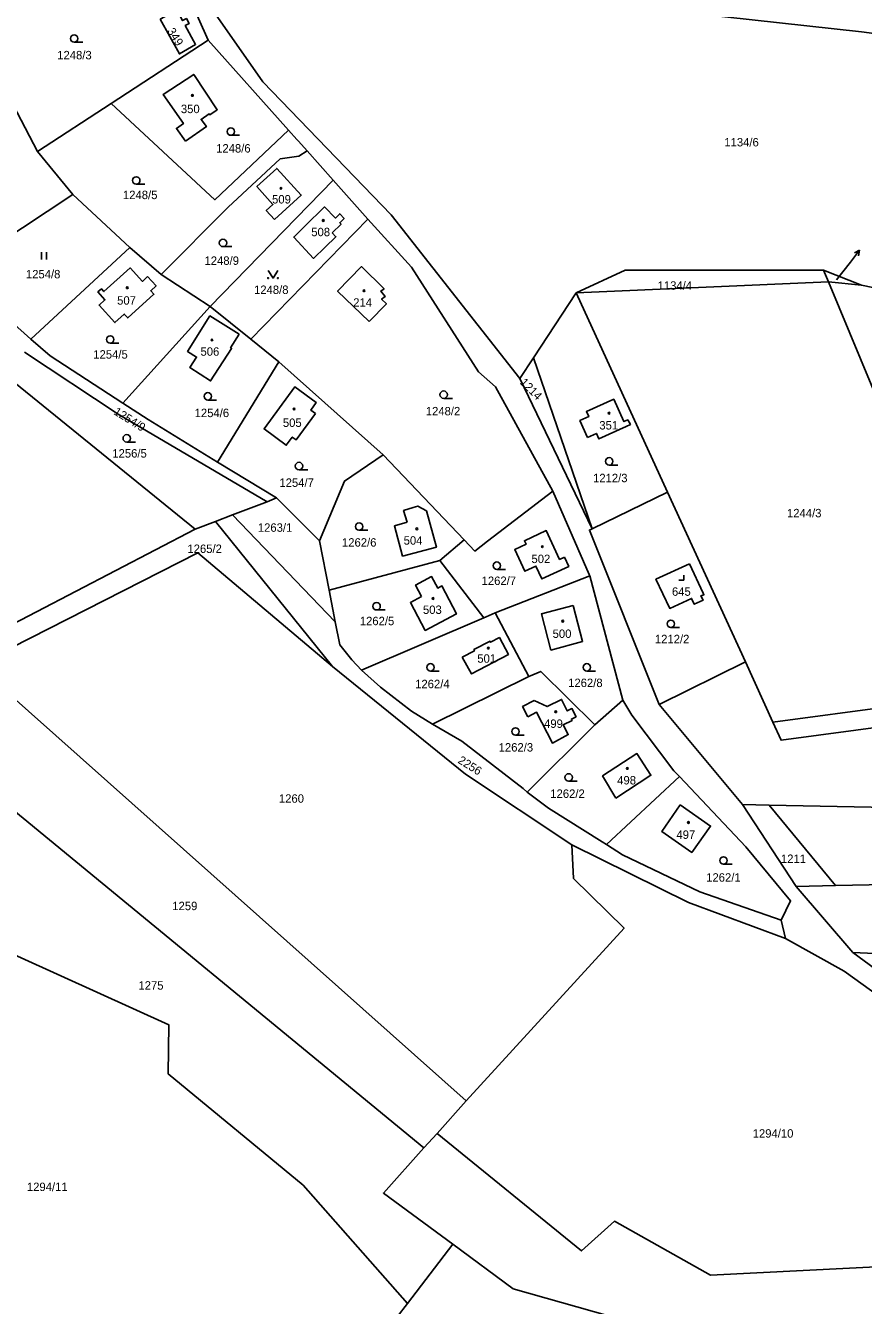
# Model space of a CAD drawing. Extents: x -725728 to -720881, y -1068679 to -1063504.
# Drawn here: x -723657.4 to -723488.4, y -1065172 to -1064913.6 of the extents above; entities that cross this region are included whole.
import ezdxf

# ---------------------------------------------------------------- set-up
doc = ezdxf.new("R2010")
doc.units = 0
for name, color, linetype in [('Hranice parcel', 7, 'Continuous'), ('Parcelní čísla', 7, 'Continuous'), ('Pop  PČ popisy', 7, 'Continuous'), ('Značky budov', 7, 'Continuous'), ('Značky kultur', 7, 'Continuous')]:
    doc.layers.add(name, color=color, linetype=linetype)

# ---------------------------------------------------------------- blocks, each defined once
blk = doc.blocks.new('4.02_3')
at = {"layer": 'Značky budov'}
blk.add_circle((-0.001, 0), 0.0175, dxfattribs=at)
blk = doc.blocks.new('4.02_4')
at = {"layer": 'Značky budov'}
blk.add_circle((-0.001, 0), 0.0175, dxfattribs=at)
blk = doc.blocks.new('1029_171')
at = {"layer": 'Pop  PČ popisy'}
for p, q in [((0, 0), (0.185, 0.237)), ((0.185, 0.237), (0.084, 0.188)), ((0.185, 0.237), (0.163, 0.127))]:
    blk.add_line(p, q, dxfattribs=at)
blk = doc.blocks.new('3.04_3')
at = {"layer": 'Značky kultur'}
blk.add_line((0.001, 0), (0.176, 0), dxfattribs=at)
blk.add_circle((0.001, 0.075), 0.075, dxfattribs=at)
blk = doc.blocks.new('3.04_2')
at = {"layer": 'Značky kultur'}
blk.add_line((0.001, 0), (0.176, 0), dxfattribs=at)
blk.add_circle((0.001, 0.075), 0.075, dxfattribs=at)
blk = doc.blocks.new('3.14_1')
at = {"layer": 'Značky kultur'}
blk.add_lwpolyline([(-0.1, 0.15), (0, 0), (0.1, 0.15)], dxfattribs=at)
for centre in [(-0.1, 0), (0.1, 0)]:
    blk.add_circle(centre, 0.01, dxfattribs=at)
blk = doc.blocks.new('3.06_1')
at = {"layer": 'Značky kultur'}
for p, q in [((-0.051, 0), (-0.051, 0.15)), ((0.049, 0), (0.049, 0.15))]:
    blk.add_line(p, q, dxfattribs=at)
blk = doc.blocks.new('3.19_1')
at = {"layer": 'Značky kultur'}
for p, q in [((-0.1, 0), (0, 0)), ((0, 0), (0, 0.1))]:
    blk.add_line(p, q, dxfattribs=at)

msp = doc.modelspace()

# ---------------------------------------------------------------- linework, layer by layer
at = {"layer": 'Hranice parcel'}
for p, q in [((-723620.62, -1064916.56), (-723629.91, -1064895.48)), ((-723666.42, -1064917.22), (-723655.01, -1064939.01)), ((-723640.18, -1064929.33), (-723620.62, -1064916.56)), ((-723604.38, -1064934.71), (-723620.62, -1064916.56)), ((-723655.01, -1064939.01), (-723640.18, -1064929.33)), ((-723595.36, -1064944.82), (-723600.63, -1064938.91)), ((-723655.01, -1064939.01), (-723647.92, -1064947.73)), ((-723595.36, -1064944.82), (-723620.2, -1064970.32)), ((-723588.37, -1064952.66), (-723595.36, -1064944.82)), ((-723669.7, -1064962.12), (-723647.92, -1064947.73)), ((-723647.92, -1064947.73), (-723636.38, -1064958.39)), ((-723588.37, -1064952.66), (-723612.01, -1064976.89)), ((-723636.38, -1064958.39), (-723656.34, -1064976.92)), ((-723636.38, -1064958.39), (-723630.04, -1064963.84)), ((-723630.04, -1064963.84), (-723620.2, -1064970.32)), ((-723488.78, -1064966.01), (-723496.43, -1064962.98)), ((-723495.46, -1064965.32), (-723496.43, -1064962.98)), ((-723546.33, -1064967.57), (-723495.46, -1064965.32)), ((-723495.46, -1064965.32), (-723477.47, -1065008.75)), ((-723488.78, -1064966.01), (-723495.46, -1064965.32)), ((-723546.33, -1064967.57), (-723554.94, -1064980.68)), ((-723527.91, -1065007.78), (-723546.33, -1064967.57)), ((-723637.83, -1064989.86), (-723620.2, -1064970.32)), ((-723620.2, -1064970.32), (-723612.01, -1064976.89)), ((-723612.01, -1064976.89), (-723606.32, -1064981.46)), ((-723618.73, -1065001.72), (-723606.32, -1064981.46)), ((-723606.32, -1064981.46), (-723585.29, -1065000.27)), ((-723554.94, -1064980.68), (-723557.7, -1064984.87)), ((-723554.94, -1064980.68), (-723543.14, -1065015.19)), ((-723557.7, -1064984.87), (-723543.14, -1065015.19)), ((-723585.29, -1065000.27), (-723568.94, -1065017.46)), ((-723618.73, -1065001.72), (-723606.82, -1065008.98)), ((-723527.91, -1065007.78), (-723543.14, -1065015.19)), ((-723512.22, -1065042.04), (-723527.91, -1065007.78)), ((-723615.69, -1065012.39), (-723608.7, -1065009.76)), ((-723606.82, -1065008.98), (-723608.7, -1065009.76)), ((-723606.82, -1065008.98), (-723598.14, -1065017.63)), ((-723623.24, -1065015.3), (-723619.11, -1065013.71)), ((-723619.11, -1065013.71), (-723615.69, -1065012.39)), ((-723595.51, -1065043.01), (-723619.11, -1065013.71)), ((-723615.69, -1065012.39), (-723594.95, -1065034)), ((-723665.93, -1065037.56), (-723623.24, -1065015.3)), ((-723598.14, -1065017.63), (-723596.2, -1065027.59)), ((-723573.84, -1065021.58), (-723568.94, -1065017.46)), ((-723573.84, -1065021.58), (-723596.2, -1065027.59)), ((-723564.99, -1065033.18), (-723573.84, -1065021.58)), ((-723562.66, -1065032.18), (-723543.59, -1065024.72)), ((-723536.95, -1065049.8), (-723543.59, -1065024.72)), ((-723596.2, -1065027.59), (-723594.95, -1065034)), ((-723564.99, -1065033.18), (-723589.64, -1065043.72)), ((-723555.89, -1065045.03), (-723562.66, -1065032.18)), ((-723529.63, -1065050.66), (-723512.22, -1065042.04)), ((-723506.67, -1065054.26), (-723512.22, -1065042.04)), ((-723555.89, -1065045.03), (-723575.34, -1065054.62)), ((-723536.95, -1065049.8), (-723542.59, -1065054.78)), ((-723467.03, -1065048.96), (-723506.67, -1065054.26)), ((-723686.03, -1065050.49), (-723577.05, -1065140.18)), ((-723512.79, -1065070.89), (-723529.63, -1065050.66)), ((-723542.59, -1065054.78), (-723556.24, -1065068.4)), ((-723525.52, -1065065.21), (-723540.25, -1065078.93)), ((-723501.99, -1065087.44), (-723512.79, -1065070.89)), ((-723507.44, -1065070.99), (-723512.79, -1065070.89)), ((-723507.44, -1065070.99), (-723494.05, -1065087.23)), ((-723494.05, -1065087.23), (-723501.99, -1065087.44)), ((-723490.55, -1065100.72), (-723501.99, -1065087.44)), ((-723504.14, -1065097.89), (-723505, -1065094.2)), ((-723484.6, -1065100.99), (-723490.55, -1065100.72)), ((-723574.42, -1065137.25), (-723568.53, -1065130.69)), ((-723577.05, -1065140.18), (-723574.42, -1065137.25)), ((-723571.26, -1065159.65), (-723580.41, -1065171.57)), ((-723580.41, -1065171.57), (-723584.56, -1065176.99))]:
    msp.add_line(p, q, dxfattribs=at)
for points in [[(-723630.25, -1064912.32), (-723626.92, -1064910.47), (-723625.75, -1064912.61), (-723624.99, -1064912.19), (-723624.44, -1064913.19), (-723625.2, -1064913.61), (-723623.12, -1064917.41), (-723626.4, -1064919.33), (-723630.25, -1064912.32)], [(-723557.7, -1064984.87), (-723583.64, -1064951.82), (-723609.57, -1064924.97), (-723619.14, -1064911.28)], [(-723423.33, -1064927.45), (-723457.85, -1064918.96), (-723488.8, -1064914.85), (-723527.4, -1064910.65)], [(-723625.18, -1064936.94), (-723626.99, -1064934.37), (-723625.59, -1064933.39), (-723629.66, -1064927.52), (-723623.5, -1064923.45), (-723618.77, -1064930.6), (-723620.24, -1064931.63), (-723620.41, -1064931.4), (-723622.02, -1064932.55), (-723620.96, -1064934.01), (-723625.18, -1064936.94)], [(-723604.38, -1064934.71), (-723619.24, -1064948.76), (-723640.18, -1064929.33)], [(-723600.63, -1064938.91), (-723602.38, -1064936.95), (-723602.68, -1064936.61), (-723604.38, -1064934.71)], [(-723630.04, -1064963.84), (-723616.54, -1064950.29), (-723606.09, -1064940.53), (-723602.31, -1064939.96), (-723600.63, -1064938.91)], [(-723607.2, -1064952.78), (-723608.86, -1064950.96), (-723607.54, -1064949.75), (-723610.75, -1064946.09), (-723606.75, -1064942.43), (-723601.8, -1064947.83), (-723607.2, -1064952.78)], [(-723595.57, -1064955.44), (-723594.82, -1064956.23), (-723596.99, -1064958.31), (-723599.36, -1064960.62), (-723603.34, -1064956.29), (-723601.09, -1064954.1), (-723597.11, -1064950.22), (-723594.92, -1064952.46), (-723594.06, -1064951.61), (-723593.18, -1064952.57), (-723594.06, -1064953.4), (-723593.77, -1064953.71), (-723595.57, -1064955.44)], [(-723551.09, -1065007.61), (-723562.61, -1064986.55), (-723566.04, -1064983.48), (-723579.59, -1064962.41), (-723588.37, -1064952.66)], [(-723669.7, -1064962.12), (-723664.37, -1064969.8), (-723656.34, -1064976.92)], [(-723623.24, -1065015.3), (-723662.08, -1064983.73), (-723679.8, -1064964.63)], [(-723632.81, -1064964.29), (-723631.1, -1064966.18), (-723632.16, -1064967.13), (-723631.52, -1064967.84), (-723636.82, -1064972.63), (-723637.51, -1064971.86), (-723639.39, -1064973.56), (-723642.59, -1064970.05), (-723641.41, -1064968.98), (-723642.84, -1064967.39), (-723642.12, -1064966.74), (-723641.61, -1064967.31), (-723636.31, -1064962.53), (-723633.87, -1064965.24), (-723632.81, -1064964.29)], [(-723588.14, -1064973.37), (-723584.64, -1064969.8), (-723585.62, -1064968.84), (-723584.9, -1064968.31), (-723585.74, -1064967.21), (-723585.09, -1064966.72), (-723589.64, -1064962.25), (-723594.47, -1064967.25), (-723588.14, -1064973.37)], [(-723496.43, -1064962.98), (-723536.5, -1064963), (-723546.33, -1064967.57)], [(-723423.43, -1064973.34), (-723454.83, -1064973.02), (-723488.78, -1064966.01)], [(-723614.33, -1064975.92), (-723616.08, -1064978.64), (-723615.87, -1064978.78), (-723620.09, -1064985.35), (-723624.29, -1064982.65), (-723622.94, -1064980.54), (-723624.73, -1064979.39), (-723620.24, -1064972.22), (-723614.33, -1064975.92)], [(-723656.34, -1064976.92), (-723652.48, -1064980.28), (-723637.83, -1064989.86)], [(-723608.7, -1065009.76), (-723638.78, -1064992.04), (-723657.65, -1064979.54)], [(-723598.91, -1064991.94), (-723602.87, -1064997.24), (-723603.63, -1064996.68), (-723604.83, -1064998.32), (-723609.31, -1064995.05), (-723603.12, -1064986.56), (-723598.8, -1064989.72), (-723599.89, -1064991.22), (-723598.91, -1064991.94)], [(-723637.83, -1064989.86), (-723632.72, -1064993.15), (-723618.73, -1065001.72)], [(-723544.07, -1064996.76), (-723545.58, -1064993.35), (-723543.82, -1064992.54), (-723544.27, -1064991.55), (-723538.78, -1064989.04), (-723536.71, -1064993.57), (-723535.94, -1064993.22), (-723535.41, -1064994.13), (-723536.27, -1064994.52), (-723541.76, -1064997.04), (-723542.26, -1064995.94), (-723544.07, -1064996.76)], [(-723598.14, -1065017.63), (-723593.08, -1065005.58), (-723585.29, -1065000.27)], [(-723568.94, -1065017.46), (-723566.82, -1065019.69), (-723564.24, -1065017.71), (-723551.09, -1065007.61)], [(-723543.59, -1065024.72), (-723543.71, -1065024.45), (-723551.09, -1065007.61)], [(-723580.44, -1065013.88), (-723581.18, -1065011.51), (-723579.24, -1065010.9), (-723578.31, -1065010.61), (-723576.52, -1065011.6), (-723574.56, -1065018.89), (-723581.38, -1065020.72), (-723583.03, -1065014.58), (-723580.44, -1065013.88)], [(-723548.71, -1065020.94), (-723547.85, -1065022.81), (-723553.27, -1065025.31), (-723554.47, -1065022.72), (-723556.7, -1065023.76), (-723558.74, -1065019.38), (-723556.46, -1065018.32), (-723556.79, -1065017.6), (-723552.38, -1065015.55), (-723549.69, -1065021.39), (-723548.71, -1065020.94)], [(-723543.14, -1065015.19), (-723543.68, -1065015.45), (-723529.63, -1065050.66)], [(-723664.08, -1065041.11), (-723622.69, -1065020.07), (-723595.51, -1065043.01)], [(-723523.46, -1065022.27), (-723520.73, -1065028.2), (-723520.58, -1065028.52), (-723521.17, -1065028.72), (-723520.76, -1065029.62), (-723522.54, -1065030.43), (-723523.07, -1065029.27), (-723527.46, -1065031.27), (-723530.25, -1065025.38), (-723523.46, -1065022.27)], [(-723577.53, -1065028.89), (-723578.76, -1065026.56), (-723575.52, -1065024.85), (-723574.29, -1065027.18), (-723573.43, -1065026.73), (-723570.51, -1065032.37), (-723576.81, -1065035.7), (-723579.78, -1065030.08), (-723577.53, -1065028.89)], [(-723546.97, -1065030.71), (-723545.05, -1065037.98), (-723551.43, -1065039.67), (-723553.35, -1065032.4), (-723546.97, -1065030.71)], [(-723594.95, -1065034), (-723594.04, -1065038.64), (-723591.58, -1065041.67), (-723589.64, -1065043.72)], [(-723562.66, -1065032.18), (-723564.54, -1065032.98), (-723564.99, -1065033.18)], [(-723569.32, -1065041.1), (-723566.87, -1065039.81), (-723566.98, -1065039.6), (-723563.72, -1065037.91), (-723563.62, -1065038.1), (-723561.83, -1065037.16), (-723560.03, -1065040.57), (-723567.46, -1065044.48), (-723569.32, -1065041.1)], [(-723568.53, -1065130.69), (-723661.78, -1065047.65), (-723664.08, -1065041.11)], [(-723595.51, -1065043.01), (-723568.65, -1065064.72), (-723547.21, -1065079.03)], [(-723589.64, -1065043.72), (-723585.83, -1065047.18), (-723579.6, -1065052.05), (-723575.34, -1065054.62)], [(-723542.59, -1065054.78), (-723553.5, -1065043.98), (-723555.89, -1065045.03)], [(-723554.81, -1065049.86), (-723557.15, -1065051.1), (-723556.09, -1065053.17)], [(-723556.09, -1065053.17), (-723554.34, -1065052.25), (-723551.13, -1065058.46), (-723547.95, -1065056.76), (-723548.99, -1065054.8), (-723547.16, -1065053.88), (-723547.3, -1065053.6), (-723546.37, -1065053.13), (-723547.21, -1065051.5), (-723548.14, -1065051.97), (-723549.31, -1065049.63), (-723552.23, -1065051.08), (-723554.81, -1065049.86)], [(-723525.52, -1065065.21), (-723526.62, -1065064.05), (-723535.13, -1065052.8), (-723536.95, -1065049.8)], [(-723276.17, -1065052.4), (-723334.55, -1065065.13), (-723373.71, -1065068.41), (-723442.25, -1065072.26), (-723507.44, -1065070.99)], [(-723575.34, -1065054.62), (-723569.42, -1065058.05), (-723557.05, -1065067.65), (-723556.24, -1065068.4)], [(-723506.67, -1065054.26), (-723505.02, -1065057.89), (-723466.31, -1065052.68), (-723421.2, -1065055.24), (-723367.4, -1065054.05)], [(-723257.2, -1065056.4), (-723315.96, -1065072.98), (-723346.52, -1065078.66), (-723367.48, -1065081.21), (-723422.61, -1065085.79), (-723494.05, -1065087.23)], [(-723538.33, -1065069.57), (-723541.01, -1065065.08), (-723534.11, -1065060.58), (-723531.26, -1065064.96), (-723538.33, -1065069.57)], [(-723505, -1065094.2), (-723503.08, -1065090.28), (-723512.12, -1065079.43), (-723525.52, -1065065.21)], [(-723556.24, -1065068.4), (-723551.96, -1065071.6), (-723541.1, -1065078.43), (-723540.25, -1065078.93)], [(-723525.34, -1065070.94), (-723519.25, -1065075.21), (-723523.05, -1065080.52), (-723529.09, -1065076.29), (-723525.34, -1065070.94)], [(-723568.53, -1065130.69), (-723536.69, -1065095.8), (-723546.87, -1065085.79), (-723547.21, -1065079.03)], [(-723547.21, -1065079.03), (-723523.72, -1065090.62), (-723504.14, -1065097.89)], [(-723540.25, -1065078.93), (-723536.98, -1065081.02), (-723521.41, -1065088.48), (-723505, -1065094.2)], [(-723672.91, -1065095.23), (-723628.56, -1065115.33), (-723628.64, -1065125.26), (-723601.43, -1065147.74), (-723580.41, -1065171.57)], [(-723504.14, -1065097.89), (-723492.3, -1065104.49), (-723440.05, -1065142.15), (-723416.07, -1065154.39)], [(-723490.55, -1065100.72), (-723438.94, -1065138.71), (-723417.35, -1065149.97)], [(-723416.07, -1065154.39), (-723463.16, -1065163.08), (-723519.26, -1065165.87), (-723538.61, -1065155.01), (-723545.29, -1065161), (-723574.42, -1065137.25)], [(-723577.05, -1065140.18), (-723585.24, -1065149.31), (-723571.26, -1065159.65)], [(-723571.26, -1065159.65), (-723559.07, -1065168.67), (-723520.09, -1065179.67), (-723480, -1065187.47), (-723469.42, -1065187.48)]]:
    msp.add_lwpolyline(points, dxfattribs=at)
at = {"layer": 'Pop  PČ popisy'}
msp.add_line((-723493.82, -1064964.96), (-723491.04, -1064961.34), dxfattribs=at)

# ---------------------------------------------------------------- block references
at = {"layer": 'Pop  PČ popisy', "xscale": 10, "yscale": 10}
msp.add_blockref('1029_171', (-723491.04, -1064961.34), dxfattribs=at)
at = {"layer": 'Značky budov', "xscale": 10, "yscale": 10}
for name, p in [('4.02_3', (-723623.76, -1064927.7)), ('4.02_3', (-723605.88, -1064946.47)), ('4.02_3', (-723597.37, -1064952.96)), ('4.02_3', (-723636.9, -1064966.53)), ('4.02_4', (-723589.15, -1064967.14)), ('4.02_3', (-723619.8, -1064977.08)), ('4.02_3', (-723603.25, -1064991.02)), ('4.02_3', (-723539.72, -1064991.86)), ('4.02_3', (-723578.48, -1065015.2)), ('4.02_3', (-723553.16, -1065018.81)), ('4.02_3', (-723575.23, -1065029.27)), ('4.02_3', (-723549.05, -1065033.85)), ('4.02_3', (-723564.06, -1065039.28)), ('4.02_4', (-723550.46, -1065052.14)), ('4.02_3', (-723536.02, -1065063.58)), ('4.02_3', (-723523.69, -1065074.5))]:
    msp.add_blockref(name, p, dxfattribs=at)
at = {"layer": 'Značky kultur', "xscale": 10, "yscale": 10}
for name, p in [('3.04_2', (-723647.63, -1064916.98)), ('3.04_2', (-723616.02, -1064935.76)), ('3.04_2', (-723635.11, -1064945.62)), ('3.04_2', (-723617.61, -1064958.24)), ('3.06_1', (-723653.68, -1064960.84)), ('3.14_1', (-723607.51, -1064964.58)), ('3.04_2', (-723640.36, -1064977.73)), ('3.04_2', (-723620.67, -1064989.2)), ('3.04_2', (-723573.09, -1064988.87)), ('3.04_2', (-723637.03, -1064997.69)), ('3.04_2', (-723539.69, -1065002.33)), ('3.04_2', (-723602.27, -1065003.28)), ('3.04_2', (-723590.15, -1065015.5)), ('3.04_3', (-723562.36, -1065023.39)), ('3.19_1', (-723524.63, -1065025.57)), ('3.04_2', (-723586.62, -1065031.59)), ('3.04_3', (-723527.27, -1065035.14)), ('3.04_3', (-723575.75, -1065043.92)), ('3.04_3', (-723544.21, -1065043.92)), ('3.04_2', (-723558.6, -1065056.87)), ('3.04_3', (-723547.88, -1065066.14)), ('3.04_3', (-723516.64, -1065082.91))]:
    msp.add_blockref(name, p, dxfattribs=at)

# ---------------------------------------------------------------- texts
at = {"layer": 'Parcelní čísla'}
for s, rotation, p in [('349', 302, (-723628.93, -1064914.71)), ('1214', 315, (-723557.82, -1064985.79)), ('1254/9', 328, (-723639.81, -1064991.97)), ('2256', 328, (-723570.36, -1065062.36))]:
    msp.add_text(s, height=1.7, rotation=rotation, dxfattribs=at).set_placement(p)
for s, p in [('1248/3', (-723651.04, -1064920.42)), ('350', (-723626.1, -1064931.28)), ('1134/6', (-723516.46, -1064938)), ('1248/6', (-723618.98, -1064939.24)), ('1248/5', (-723637.78, -1064948.64)), ('509', (-723607.7, -1064949.52)), ('508', (-723599.79, -1064956.13)), ('1248/9', (-723621.33, -1064961.91)), ('1254/8', (-723657.36, -1064964.64)), ('1248/8', (-723611.34, -1064967.79)), ('1134/4', (-723529.92, -1064966.94)), ('507', (-723638.96, -1064969.95)), ('214', (-723591.33, -1064970.36)), ('1254/5', (-723643.77, -1064980.84)), ('506', (-723622.14, -1064980.26)), ('1248/2', (-723576.69, -1064992.3)), ('1254/6', (-723623.32, -1064992.65)), ('505', (-723605.52, -1064994.63)), ('351', (-723541.68, -1064995.15)), ('1256/5', (-723639.93, -1065000.82)), ('1254/7', (-723606.22, -1065006.73)), ('1212/3', (-723542.94, -1065005.79)), ('1244/3', (-723503.82, -1065012.88)), ('1263/1', (-723610.57, -1065015.8)), ('1265/2', (-723624.78, -1065020.08)), ('1262/6', (-723593.6, -1065018.8)), ('504', (-723581.15, -1065018.4)), ('502', (-723555.37, -1065022.12)), ('1262/7', (-723565.43, -1065026.54)), ('645', (-723527.03, -1065028.72)), ('503', (-723577.26, -1065032.39)), ('1262/5', (-723590, -1065034.66)), ('500', (-723551.1, -1065037.23)), ('1212/2', (-723530.47, -1065038.3)), ('501', (-723566.3, -1065042.24)), ('1262/4', (-723578.83, -1065047.38)), ('1262/8', (-723547.97, -1065047.15)), ('499', (-723552.83, -1065055.39)), ('1262/3', (-723561.99, -1065060.17)), ('498', (-723538.07, -1065066.81)), ('1262/2', (-723551.57, -1065069.52)), ('1260', (-723606.32, -1065070.5)), ('497', (-723526.13, -1065077.8)), ('1211', (-723505.04, -1065082.66)), ('1262/1', (-723520.12, -1065086.44)), ('1259', (-723627.83, -1065092.19)), ('1275', (-723634.66, -1065108.24)), ('1294/10', (-723510.74, -1065138.12)), ('1294/11', (-723657.16, -1065148.9))]:
    msp.add_text(s, height=1.7, dxfattribs=at).set_placement(p)

doc.saveas('drawing.dxf')
